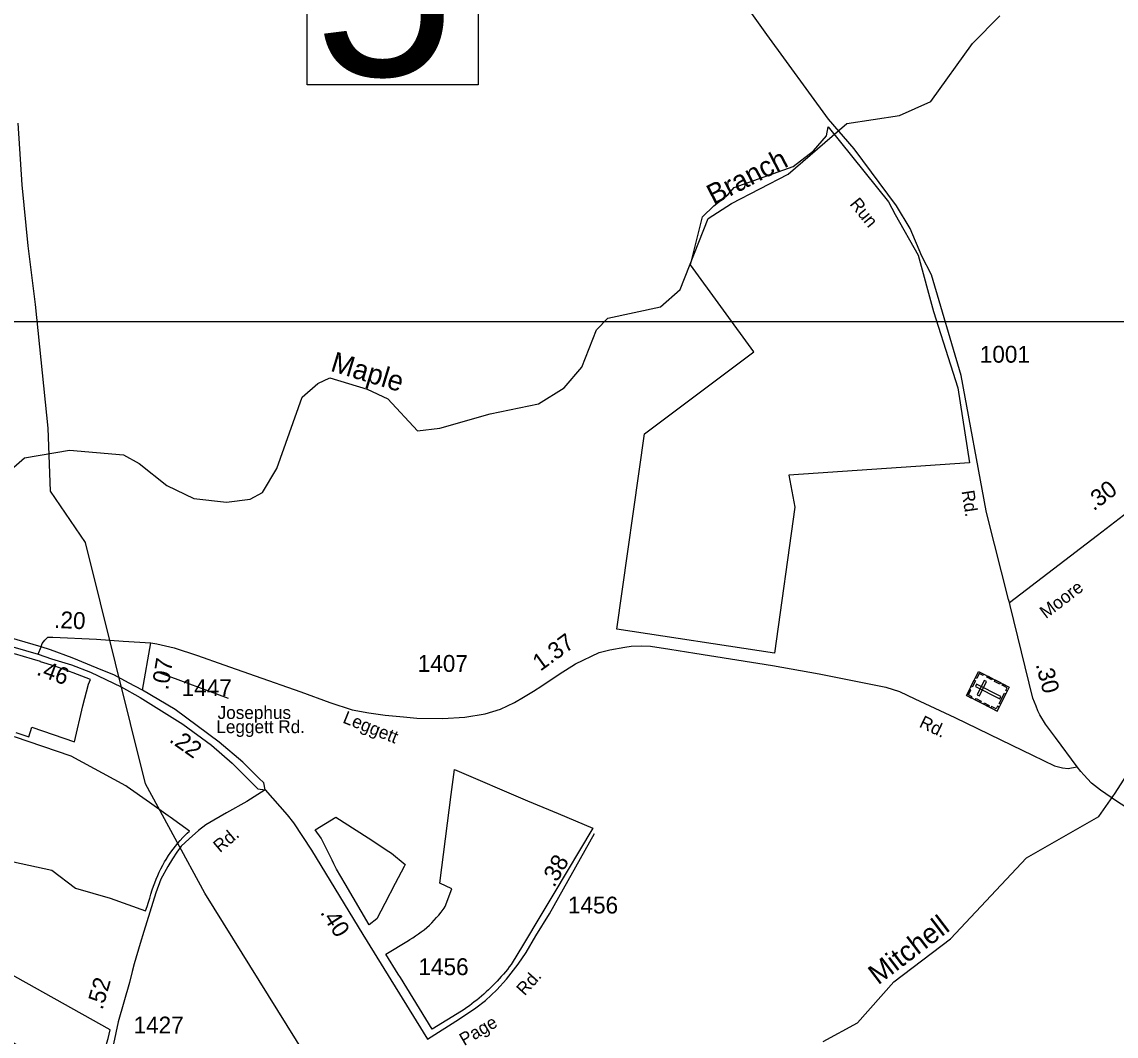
# Model space of a CAD drawing. Extents: x 2532689 to 2764727, y 536648 to 732970.
# Drawn here: x 2561755 to 2569863, y 675305 to 682821 of the extents above; entities that cross this region are included whole.
import ezdxf

# ---------------------------------------------------------------- set-up
doc = ezdxf.new("R2010")
doc.units = 0
for name, color, linetype in [('Exist Boundary Political City Limit New', 7, 'Continuous'), ('Exist Cultural Cemetery CELL', 7, 'Continuous'), ('Exist Hydrographic Creek Single Shore', 7, 'Continuous'), ('Exist Hydrographic Creek Single Shore Label', 7, 'Continuous'), ('Exist Road Primary US Divided Attributed', 7, 'Continuous'), ('Exist Road Primary US Mileage Hundredths English Label', 7, 'Continuous'), ('Exist Road Primary US UnDivided 4 Lane Attributed', 7, 'Continuous'), ('Exist Road Secondary Mileage Hundredths English Label', 7, 'Continuous'), ('Exist Road Secondary Structure Standard Bridge Number Label', 7, 'Continuous'), ('Exist Road Secondary Type 10 Attributed', 7, 'Continuous'), ('Exist Road Secondary Type 51 Attributed', 7, 'Continuous'), ('Exist Road Secondary Type 51 Label', 7, 'Continuous'), ('Exist Road Secondary Type 51 Number Label', 7, 'Continuous'), ('Exist Utilities Electrical Transmission Line', 7, 'Continuous'), ('Map Preparation Boundary City Limit Buffer Line', 7, 'Continuous'), ('Map Preparation Inset Cut Line', 7, 'Continuous')]:
    doc.layers.add(name, color=color, linetype=linetype)

msp = doc.modelspace()

# ---------------------------------------------------------------- linework, layer by layer
at = {"layer": 'Exist Boundary Political City Limit New'}
for points in [[(2567482.8, 679225.8), (2567332, 678143.1), (2566162.8, 678320.1), (2566367.5, 679768.2), (2567177.5, 680376.2), (2566710, 681019.4), (2566796.8, 681375.9), (2566882.5, 681457), (2566984.5, 681540.2), (2567031.5, 681594.6), (2567470.8, 681748.6), (2567620.8, 681866.4), (2567715.8, 681975.7), (2567728.2, 682043.4), (2568175, 681486.7), (2568226.5, 681393.4), (2568395, 681092.4), (2568509.5, 680675.1), (2568635, 680279.6), (2568691, 680109.1), (2568775.5, 679554.4), (2567436.8, 679461.7), (2567482.8, 679225.8)], [(2562207, 677751.8), (2562249.2, 677914.2), (2562262.5, 677947.4), (2562134, 677997.4), (2561997.8, 678047.1), (2561893.2, 678079.4), (2561891.5, 678079.9), (2561834, 678097.5), (2561700.5, 678138.2)], [(2561710, 677554), (2561805.2, 677521.8), (2561827.8, 677594.2), (2562144.2, 677486.1), (2562207, 677751.8)], [(2561691.8, 676596.2), (2561976.8, 676534.1), (2562151.2, 676402.4), (2562409.2, 676327.6), (2562671.8, 676232.2), (2562682.8, 676266.6), (2562692.2, 676296.9), (2562701.8, 676327.3), (2562711.2, 676357.7), (2562720.8, 676388.1), (2562729.8, 676415.1), (2562739.2, 676441.9), (2562749.5, 676468.3), (2562760.8, 676494.5), (2562772.8, 676520.2), (2562785, 676545.6), (2562798.2, 676570.8), (2562812.2, 676595.6), (2562823.5, 676614.2), (2562842.2, 676643.8), (2562858.2, 676667.2), (2562875, 676690.2), (2562892.2, 676712.7), (2562909.8, 676734.2), (2562927, 676753.9), (2562947, 676775.8), (2562961.8, 676790.7), (2562980, 676808.3), (2562996.2, 676823.6), (2562853.5, 676928.1), (2562839, 676938.3), (2562699.2, 677037), (2562534.8, 677153.2), (2562525, 677160.1), (2562119, 677378.9), (2561698.8, 677521.8)], [(2565013.2, 675490.1), (2564794, 675355.5), (2564559, 675739.7), (2564543.2, 675764.9), (2564452.5, 675911.1), (2564618.5, 676013.9), (2564628.5, 676020.4), (2564650.8, 676033.6), (2564672.5, 676047.6), (2564693.8, 676062.1), (2564714.5, 676077.4), (2564734.8, 676093.4), (2564754.5, 676110), (2564773.8, 676127.2), (2564792.5, 676145.1), (2564810.5, 676163.6), (2564827.8, 676182.7), (2564844.5, 676202.3), (2564860.8, 676222.4), (2564876.2, 676243.1), (2564883.8, 676253.6), (2564892, 676266.6), (2564941, 676395.1), (2564850.8, 676438), (2564936.8, 677096.1), (2564959.5, 677280.1), (2565501, 677047.8), (2565728, 676953.4), (2565984.2, 676847), (2565695.2, 676362.4), (2565599.5, 676201.1), (2565472, 675986), (2565379.8, 675835.3), (2565366, 675817.2), (2565351.8, 675799.3), (2565337, 675781.5), (2565322.2, 675763.9), (2565307, 675746.5), (2565291.8, 675729.4), (2565276, 675712.5), (2565260.2, 675695.9), (2565244.2, 675679.5), (2565227.8, 675663.3), (2565211.2, 675647.4), (2565194.5, 675631.8), (2565177.5, 675616.4), (2565160.2, 675601.3), (2565142.8, 675586.5), (2565125, 675571.9), (2565107, 675557.7), (2565088.8, 675543.7), (2565070.2, 675529.9), (2565051.2, 675516.4), (2565032.5, 675503.2), (2565013.2, 675490.1)], [(2564384.8, 676175.2), (2564328, 676130.4), (2564149.5, 676434.4), (2564086.2, 676542.1), (2564067, 676581.2), (2564053.8, 676608.2), (2563973, 676772.5), (2563928.5, 676833.2), (2564081.5, 676926.5), (2564231.2, 676830.3), (2564320.2, 676773.1), (2564474.2, 676674.1), (2564493.5, 676661.7), (2564594.5, 676575.7), (2564587.5, 676562.1), (2564521.8, 676436.7), (2564443.5, 676287.4), (2564384.8, 676175.2)], [(2560926, 675751.4), (2562309.5, 674855.4), (2562316.8, 674896.4), (2562320.8, 674925.2), (2562323, 674929.9), (2562329, 674962.1), (2562331, 674986.7), (2562339.2, 675027.3), (2562344.8, 675059.8), (2562350.5, 675092.4), (2562357, 675124.9), (2562363.5, 675157.2), (2562370.2, 675189.7), (2562377.8, 675222), (2562385.2, 675254.1), (2562393, 675286.2), (2562401.5, 675318.3), (2562410, 675350.2), (2561160.5, 676046.9)]]:
    msp.add_lwpolyline(points, dxfattribs=at)
at = {"layer": 'Exist Cultural Cemetery CELL'}
for points in [[(2568753.4, 677829.7), (2568843.8, 678007.1), (2569070.6, 677891.4), (2568980.2, 677714.1)], [(2568882.5, 677987.4), (2568877.3, 677977.3), (2568848.6, 677992), (2568830.2, 677955.8), (2568820.3, 677960.9), (2568843.9, 678007.1)], [(2568787, 677895.7), (2568810.6, 677941.9), (2568820.7, 677936.7), (2568797.2, 677890.5)], [(2568832.5, 677835.2), (2568849.2, 677826.7), (2568902.7, 677931.6), (2568886, 677940.1)], [(2568942.4, 677944.1), (2568903.8, 677963.8), (2568909, 677973.9), (2568947.6, 677954.2)], [(2569001.1, 677914.1), (2568962.5, 677933.8), (2568967.7, 677943.9), (2569006.3, 677924.3)], [(2568792, 677810), (2568797.1, 677820.1), (2568768.4, 677834.8), (2568786.9, 677870.9), (2568776.9, 677876), (2568753.4, 677829.7)], [(2568829, 677913.5), (2568820.5, 677896.9), (2569001.2, 677804.8), (2569009.7, 677821.4)], [(2568996.1, 677770.5), (2569034.6, 677846.1), (2569044.8, 677840.9), (2569006.3, 677765.3)], [(2569055.6, 677861.9), (2569045.4, 677867.1), (2569055.4, 677886.7), (2569019.4, 677905.1), (2569024.4, 677915), (2569070.6, 677891.4)], [(2568858, 677776.3), (2568819.4, 677796), (2568824.6, 677806.2), (2568863.2, 677786.5)], [(2568917.9, 677745.8), (2568879.3, 677765.5), (2568884.5, 677775.6), (2568923.1, 677755.9)], [(2568995.2, 677743.6), (2568985, 677748.8), (2568975, 677729.2), (2568939, 677747.5), (2568933.9, 677737.6), (2568980.2, 677714)]]:
    msp.add_lwpolyline(points, close=True, dxfattribs=at)
at = {"layer": 'Exist Hydrographic Creek Single Shore'}
for points in [[(2561618.5, 679455.4), (2561773.5, 679589.8), (2562106.5, 679645.9), (2562506.6, 679612.9), (2562624.5, 679548.7), (2562827.5, 679386.2), (2563029.4, 679289.4), (2563271.6, 679263), (2563446.5, 679283.3), (2563537.6, 679332.9), (2563642.6, 679511.2), (2563831.6, 680040.9), (2563946.6, 680140.7), (2564037.5, 680183.8), (2564313.5, 680099.7), (2564465.6, 680027.1), (2564686.5, 679789.8), (2564852.6, 679809.7), (2565225.6, 679916.7), (2565582.5, 679990.3), (2565772.6, 680109.6), (2565902.6, 680262.6), (2566013.6, 680539.6), (2566095.6, 680625), (2566485.6, 680709.8), (2566632.6, 680837.2), (2566839.5, 681364.3), (2567012.6, 681476.3), (2567432.5, 681693.7), (2567867.6, 682069.1), (2568257.7, 682127.6), (2568489.6, 682232.2), (2568797.6, 682661.6), (2569001.6, 682866.9)], [(2567691.7, 675266.1), (2567947.6, 675404.4), (2568216.6, 675707.5), (2568635.8, 676026.5), (2569198.6, 676627.2), (2569734.6, 676931.2), (2569856.8, 677104.4), (2570050.6, 677410.2)]]:
    msp.add_lwpolyline(points, dxfattribs=at)
at = {"layer": 'Exist Road Primary US Divided Attributed'}
for points in [[(2561896.8, 678189.1), (2561439.2, 678323.5), (2560746.4, 678516.7), (2560299.3, 678641.4), (2559899.7, 678757.5), (2559060.5, 678986.9), (2558677.1, 679072.4), (2558434.6, 679119.9), (2558169.5, 679175.8)], [(2558143.8, 679124.4), (2558367.6, 679076.4), (2558577.6, 679034.6), (2559064.9, 678926.7), (2559224.7, 678887.8), (2559481.1, 678815.5), (2560276.4, 678591.4), (2560811.8, 678436.1), (2561419.8, 678266.6), (2561875.9, 678135.6)], [(2562647.9, 677867.4), (2562545.1, 677923), (2562441.6, 677978.5), (2562312, 678031.7), (2562128.2, 678107.1), (2561965.6, 678166.8), (2561896.8, 678189.1)], [(2561875.9, 678135.6), (2561975.3, 678101.5), (2562122.6, 678055.7), (2562263, 678000.8), (2562489.2, 677893.4), (2562632.3, 677813.5), (2562947.8, 677616.9), (2563159.4, 677460.2), (2563312.2, 677326.8), (2563413.7, 677227.4), (2563503.2, 677138.2), (2563556.7, 677129.9)], [(2563556.7, 677129.9), (2563546.9, 677180.6), (2563510.1, 677215.4), (2563391.8, 677335.4), (2563216.3, 677483.8), (2562890.5, 677724.9), (2562647.9, 677867.4)]]:
    msp.add_lwpolyline(points, dxfattribs=at)
at = {"layer": 'Exist Road Primary US UnDivided 4 Lane Attributed'}
msp.add_lwpolyline([(2563556.7, 677129.9), (2563720.5, 676943.9), (2563767.3, 676885.3), (2563899.9, 676682.4), (2564281.7, 676058.1), (2564759.1, 675281.2)], dxfattribs=at)
at = {"layer": 'Exist Road Secondary Structure Standard Bridge Number Label'}
msp.add_lwpolyline([(2563868.6, 683871), (2565136.3, 683871), (2565136.3, 682353.5), (2563868.6, 682353.5)], close=True, dxfattribs=at)
at = {"layer": 'Exist Road Secondary Type 10 Attributed'}
msp.add_lwpolyline([(2569071.9, 678518.3), (2569725.7, 679018.3), (2570013.9, 679238.7), (2570261.6, 679469.9), (2570324.1, 679514.6)], dxfattribs=at)
at = {"layer": 'Exist Road Secondary Type 51 Attributed'}
for points in [[(2569071.9, 678518.3), (2569066.2, 678539.7), (2568909.9, 679156.5), (2568899, 679198.7), (2568715.7, 680201.2), (2568494.5, 680947.1), (2568422.3, 681084.5), (2568337, 681290.9), (2568236.5, 681457), (2567922.2, 681879.9), (2567731.8, 682100), (2567275.6, 682727.4), (2566339.5, 684041.1), (2565709.6, 684758.8), (2565360.7, 685220.1), (2564697.2, 686096.7)], [(2569575.1, 677300.3), (2569413.1, 677517.7), (2569339.4, 677616.2), (2569298.3, 677686.2), (2569283.8, 677714.3), (2569269.3, 677750.7), (2569246.4, 677810.4), (2569077.6, 678496.9), (2569071.9, 678518.3)], [(2561896.8, 678189.1), (2561905.8, 678214.1), (2561923.9, 678239.1), (2561946.1, 678261.4), (2561983, 678262), (2562308.2, 678246.8), (2562504.8, 678232.2), (2562710.3, 678220)], [(2561875.9, 678135.6), (2561896.8, 678189.1)], [(2562647.9, 677867.4), (2562710.3, 678220)], [(2562710.3, 678220), (2562753.7, 678211.8), (2562883.1, 678182.2), (2563054.9, 678125.9), (2563251.3, 678056.4), (2563483.2, 677974.3), (2563822.3, 677855.7), (2564037.3, 677777.2), (2564202.3, 677723.2), (2564324.5, 677699.7), (2564447.7, 677684.3), (2564581.2, 677670), (2564680.4, 677661.8), (2564870.4, 677658.5), (2565036.1, 677668.7), (2565188, 677694.3), (2565302, 677728.1), (2565404.3, 677777.7), (2565470.8, 677816.5), (2565545, 677861.5), (2565606.8, 677901.4), (2565736.2, 677987.3), (2565856.4, 678063), (2566033.1, 678148.2), (2566111.3, 678168.1), (2566221.8, 678188.1), (2566269.4, 678193.7), (2566346.6, 678196.8), (2566411.5, 678194.2), (2566554.7, 678172.7), (2566740.9, 678143.1), (2567315.9, 678050.8), (2567663.2, 677989.4), (2568157.5, 677890.4), (2568257.7, 677858.2), (2568371.2, 677805.5), (2568668.8, 677666.4), (2569090.8, 677459.8), (2569244.2, 677386.2), (2569407.4, 677307.6), (2569464.4, 677292.8), (2569506.5, 677287.5), (2569532.6, 677292.1), (2569575.1, 677300.3)], [(2571495.6, 675288.2), (2571441.9, 675341.9), (2571405.4, 675383.5), (2571287.2, 675532.9), (2571107.7, 675762.5), (2570980.1, 675925.4), (2570791.9, 676170.8), (2570648.5, 676355.2), (2570524.7, 676505), (2570461.3, 676577.7), (2570409.9, 676629.1), (2570361.3, 676679.2), (2570315.3, 676722.6), (2570260.1, 676767.6), (2570139.4, 676869.4), (2569872.7, 677041.8), (2569747.4, 677128.2), (2569680.7, 677178.7), (2569622.6, 677239.9), (2569602.2, 677266.5), (2569575.1, 677300.3)], [(2563556.7, 677129.9), (2563420.5, 677044.4), (2563269.7, 676959), (2563176.2, 676905.8), (2563118.5, 676871.8), (2563063.6, 676828), (2562994.9, 676766.8), (2562934.7, 676711.6), (2562901.6, 676667.4), (2562871.2, 676619), (2562835.7, 676561.8), (2562784.3, 676468.7), (2562748.2, 676367.3), (2562659.5, 676079), (2562631.4, 675991.1), (2562586.3, 675839.3), (2562573, 675784.6), (2562552.4, 675701.8), (2562468.5, 675410.1), (2562391.4, 675050.2), (2562346.9, 674854.9), (2562285.7, 674536), (2562173.2, 674089.9)], [(2564759.1, 675281.2), (2564997.1, 675433), (2565119.1, 675513.3), (2565188.9, 675569.2), (2565275.1, 675647.8), (2565345.6, 675726.6), (2565432.8, 675836.8), (2565490.5, 675923.6), (2565563.5, 676048.3), (2565663.6, 676212.2), (2565998.1, 676805.7)]]:
    msp.add_lwpolyline(points, dxfattribs=at)
at = {"layer": 'Exist Road Secondary Type 51 Label'}
msp.add_lwpolyline([(2563286.8, 677807.3), (2562779.6, 677994.2)], dxfattribs=at)
at = {"layer": 'Exist Utilities Electrical Transmission Line'}
msp.add_lwpolyline([(2573869, 662539.2), (2573739.4, 662626.8), (2573305.1, 662942.1), (2572947.8, 663221.2), (2572242.2, 663805.6), (2570370.7, 665202.9), (2570080.2, 665647.2), (2569932.1, 665850.3), (2569811.2, 666007.9), (2568526.5, 667863), (2567522.6, 669395.3), (2567046.9, 670188.3), (2566064.9, 671721.1), (2565805.5, 672103.9), (2564801.1, 673644.3), (2563109.8, 676365.4), (2562669.9, 677174.9), (2562227.1, 678962.3), (2561965.5, 679343.1), (2561950.4, 679811), (2561856.5, 680727.1), (2561801.9, 681160.2), (2561756.9, 681613.1), (2561725.9, 682070.5)], dxfattribs=at)
at = {"layer": 'Map Preparation Boundary City Limit Buffer Line'}
for points in [[(2567482.8, 679225.8), (2567332, 678143.1), (2566162.8, 678320.1), (2566367.5, 679768.2), (2567177.5, 680376.2), (2566710, 681019.4), (2566796.8, 681375.9), (2566882.5, 681457), (2566984.5, 681540.2), (2567031.5, 681594.6), (2567470.8, 681748.6), (2567620.8, 681866.4), (2567715.8, 681975.7), (2567728.2, 682043.4), (2568175, 681486.7), (2568226.5, 681393.4), (2568395, 681092.4), (2568509.5, 680675.1), (2568635, 680279.6), (2568691, 680109.1), (2568775.5, 679554.4), (2567436.8, 679461.7), (2567482.8, 679225.8)], [(2562207, 677751.8), (2562249.2, 677914.2), (2562262.5, 677947.4), (2562134, 677997.4), (2561997.8, 678047.1), (2561893.2, 678079.4), (2561891.5, 678079.9), (2561834, 678097.5), (2561700.5, 678138.2)], [(2561710, 677554), (2561805.2, 677521.8), (2561827.8, 677594.2), (2562144.2, 677486.1), (2562207, 677751.8)], [(2561691.8, 676596.2), (2561976.8, 676534.1), (2562151.2, 676402.4), (2562409.2, 676327.6), (2562671.8, 676232.2), (2562682.8, 676266.6), (2562692.2, 676296.9), (2562701.8, 676327.3), (2562711.2, 676357.7), (2562720.8, 676388.1), (2562729.8, 676415.1), (2562739.2, 676441.9), (2562749.5, 676468.3), (2562760.8, 676494.5), (2562772.8, 676520.2), (2562785, 676545.6), (2562798.2, 676570.8), (2562812.2, 676595.6), (2562823.5, 676614.2), (2562842.2, 676643.8), (2562858.2, 676667.2), (2562875, 676690.2), (2562892.2, 676712.7), (2562909.8, 676734.2), (2562927, 676753.9), (2562947, 676775.8), (2562961.8, 676790.7), (2562980, 676808.3), (2562996.2, 676823.6), (2562853.5, 676928.1), (2562839, 676938.3), (2562699.2, 677037), (2562534.8, 677153.2), (2562525, 677160.1), (2562119, 677378.9), (2561698.8, 677521.8)], [(2565013.2, 675490.1), (2564794, 675355.5), (2564559, 675739.7), (2564543.2, 675764.9), (2564452.5, 675911.1), (2564618.5, 676013.9), (2564628.5, 676020.4), (2564650.8, 676033.6), (2564672.5, 676047.6), (2564693.8, 676062.1), (2564714.5, 676077.4), (2564734.8, 676093.4), (2564754.5, 676110), (2564773.8, 676127.2), (2564792.5, 676145.1), (2564810.5, 676163.6), (2564827.8, 676182.7), (2564844.5, 676202.3), (2564860.8, 676222.4), (2564876.2, 676243.1), (2564883.8, 676253.6), (2564892, 676266.6), (2564941, 676395.1), (2564850.8, 676438), (2564936.8, 677096.1), (2564959.5, 677280.1), (2565501, 677047.8), (2565728, 676953.4), (2565984.2, 676847), (2565695.2, 676362.4), (2565599.5, 676201.1), (2565472, 675986), (2565379.8, 675835.3), (2565366, 675817.2), (2565351.8, 675799.3), (2565337, 675781.5), (2565322.2, 675763.9), (2565307, 675746.5), (2565291.8, 675729.4), (2565276, 675712.5), (2565260.2, 675695.9), (2565244.2, 675679.5), (2565227.8, 675663.3), (2565211.2, 675647.4), (2565194.5, 675631.8), (2565177.5, 675616.4), (2565160.2, 675601.3), (2565142.8, 675586.5), (2565125, 675571.9), (2565107, 675557.7), (2565088.8, 675543.7), (2565070.2, 675529.9), (2565051.2, 675516.4), (2565032.5, 675503.2), (2565013.2, 675490.1)], [(2564384.8, 676175.2), (2564328, 676130.4), (2564149.5, 676434.4), (2564086.2, 676542.1), (2564067, 676581.2), (2564053.8, 676608.2), (2563973, 676772.5), (2563928.5, 676833.2), (2564081.5, 676926.5), (2564231.2, 676830.3), (2564320.2, 676773.1), (2564474.2, 676674.1), (2564493.5, 676661.7), (2564594.5, 676575.7), (2564587.5, 676562.1), (2564521.8, 676436.7), (2564443.5, 676287.4), (2564384.8, 676175.2)], [(2560926, 675751.4), (2562309.5, 674855.4), (2562316.8, 674896.4), (2562320.8, 674925.2), (2562323, 674929.9), (2562329, 674962.1), (2562331, 674986.7), (2562339.2, 675027.3), (2562344.8, 675059.8), (2562350.5, 675092.4), (2562357, 675124.9), (2562363.5, 675157.2), (2562370.2, 675189.7), (2562377.8, 675222), (2562385.2, 675254.1), (2562393, 675286.2), (2562401.5, 675318.3), (2562410, 675350.2), (2561160.5, 676046.9)]]:
    msp.add_lwpolyline(points, dxfattribs=at)
at = {"layer": 'Map Preparation Inset Cut Line'}
msp.add_lwpolyline([(2549570.7, 680600.4), (2610045.1, 680600.4), (2610045.1, 636351.9), (2549570.7, 636351.9)], close=True, dxfattribs=at)

# ---------------------------------------------------------------- texts
at = {"layer": 'Exist Hydrographic Creek Single Shore Label'}
for s, rotation, p in [('Branch', 27.35962, (2566879.3, 681462.8)), ('Maple', 343.05894, (2564034, 680236.3)), ('Mitchell', 37.27589, (2568099.3, 675680))]:
    msp.add_text(s, height=150, rotation=rotation, dxfattribs=at).set_placement(p)
at = {"layer": 'Exist Road Primary US Mileage Hundredths English Label'}
for s, rotation, p in [('.46', 339.46972, (2561856.6, 677985.1)), ('.22', 324.90049, (2562840, 677490.4)), ('.40', 302.55408, (2563961.5, 676221))]:
    msp.add_text(s, height=125, rotation=rotation, dxfattribs=at).set_placement(p)
at = {"layer": 'Exist Road Secondary Mileage Hundredths English Label'}
for s, rotation, p in [('.30', 37.30402, (2569696.7, 679192.6)), ('.20', 357.2831, (2561991.3, 678330.6)), ('1.37', 36.01073, (2565596.6, 678005.2)), ('.07', 80.72272, (2562837.4, 677865.2)), ('.30', 284.78384, (2569265.7, 678059.2)), ('.38', 60.59641, (2565698.4, 676401.2)), ('.52', 74.16921, (2562351.4, 675494.5))]:
    msp.add_text(s, height=125, rotation=rotation, dxfattribs=at).set_placement(p)
at = {"layer": 'Exist Road Secondary Structure Standard Bridge Number Label'}
msp.add_text('5', height=1400, dxfattribs=at).set_placement((2563918.7, 682420.8))
at = {"layer": 'Exist Road Secondary Type 51 Label'}
for s, rotation, p in [('Run', 309.06547, (2567884.1, 681469.8)), ('Rd.', 278.72113, (2568717.2, 679343.4)), ('Moore', 37.40795, (2569342.8, 678394)), ('Leggett', 338.13548, (2564125.8, 677629.6)), ('Rd.', 334.44352, (2568396.9, 677598.6)), ('Rd.', 40.16346, (2563222.2, 676660.1)), ('Rd.', 48.1268, (2565480.1, 675598.8)), ('Page', 30.47961, (2565032, 675230))]:
    msp.add_text(s, height=95, rotation=rotation, dxfattribs=at).set_placement(p)
for s, p in [('Josephus', (2563205.2, 677655.2)), ('Leggett Rd.', (2563195.8, 677550.1))]:
    msp.add_text(s, height=95, dxfattribs=at).set_placement(p)
at = {"layer": 'Exist Road Secondary Type 51 Number Label'}
msp.add_text('1001', height=125, dxfattribs=at).set_placement((2568852.4, 680295.3))
for s, p in [('1407', (2564687.9, 678004.4)), ('1447', (2562938.5, 677824.9)), ('1456', (2565800.6, 676213.8)), ('1456', (2564692.9, 675757.1)), ('1427', (2562581.8, 675324.5))]:
    msp.add_text(s, height=125, rotation=359.94, dxfattribs=at).set_placement(p)

doc.saveas('drawing.dxf')
